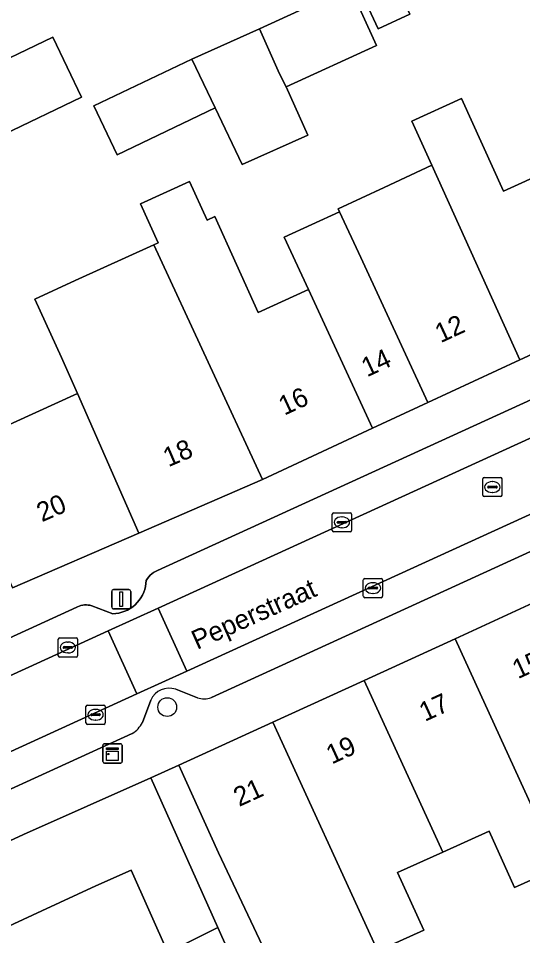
# Model space of a CAD drawing. Extents: x 159888 to 160761, y 384031 to 384750.
# Drawn here: x 160447.04 to 160473.26, y 384429.58 to 384477.26 of the extents above; entities that cross this region are included whole.
import ezdxf

# ---------------------------------------------------------------- set-up
doc = ezdxf.new("R2010")
doc.units = 0
for name, color, linetype in [('IMGEO_Boom', 7, 'Continuous'), ('IMGEO_Erf', 7, 'Continuous'), ('IMGEO_Kast', 7, 'Continuous'), ('IMGEO_Kolk', 7, 'Continuous'), ('IMGEO_Lichtmast', 7, 'Continuous'), ('IMGEO_Muur', 7, 'Continuous'), ('IMGEO_Openbare_ruimte_label', 7, 'Continuous'), ('IMGEO_Pand', 7, 'Continuous'), ('IMGEO_Pand_nummerreeks', 7, 'Continuous'), ('IMGEO_Parkeervlak_open', 7, 'Continuous'), ('IMGEO_Rijbaan_lokaal_open', 7, 'Continuous'), ('IMGEO_Rioolput', 7, 'Continuous'), ('IMGEO_Voetpad_open', 7, 'Continuous')]:
    doc.layers.add(name, color=color, linetype=linetype)

msp = doc.modelspace()

# ---------------------------------------------------------------- linework, layer by layer
at = {"layer": 'IMGEO_Boom'}
msp.add_circle((160454.78, 384441.462), 0.489, dxfattribs=at)
at = {"layer": 'IMGEO_Erf'}
for points in [[(160466.293, 384479.871), (160467.392, 384477.476), (160465.74, 384476.718), (160464.64, 384479.112)], [(160456.055, 384475.15), (160459.576, 384476.722), (160464.274, 384478.881), (160464.859, 384477.608), (160465.664, 384475.856), (160460.966, 384473.698), (160462.085, 384471.196), (160458.677, 384469.672), (160457.267, 384472.618), (160452.17, 384470.178), (160450.958, 384472.71)], [(160444.786, 384474.343), (160448.835, 384476.282), (160450.329, 384473.162), (160446.28, 384471.223)]]:
    msp.add_lwpolyline(points, close=True, dxfattribs=at)
for points in [[(160445.767, 384455.789), (160450.11, 384457.763), (160449.285, 384459.637), (160447.889, 384462.674), (160449.994, 384463.631), (160454.088, 384465.492), (160454.306, 384465.592), (160453.382, 384467.624), (160455.945, 384468.788), (160456.856, 384466.782), (160457.249, 384466.961), (160459.512, 384461.98), (160462.118, 384463.164), (160460.858, 384465.883), (160463.73, 384467.215), (160463.659, 384467.369), (160466.055, 384468.48), (160468.528, 384469.626), (160467.491, 384471.914), (160470.082, 384473.091), (160472.268, 384468.28), (160474.589, 384469.335)], [(160475.183, 384433.142), (160472.834, 384432.082), (160471.51, 384435.014), (160469.101, 384433.926), (160466.757, 384432.868), (160468.114, 384429.864), (160465.784, 384428.812)], [(160454.815, 384428.715), (160452.913, 384432.978), (160451.074, 384432.172), (160448.254, 384430.872), (160444.591, 384429.182)]]:
    msp.add_lwpolyline(points, dxfattribs=at)
at = {"layer": 'IMGEO_Kast'}
for p, q in [((160451.436, 384438.628), (160451.436, 384439.469)), ((160451.436, 384439.469), (160451.436, 384438.628)), ((160451.511, 384439.553), (160452.352, 384439.553)), ((160452.352, 384439.553), (160451.511, 384439.553)), ((160452.436, 384439.478), (160452.436, 384438.637)), ((160452.436, 384438.637), (160452.436, 384439.478)), ((160452.361, 384438.553), (160451.52, 384438.553)), ((160451.52, 384438.553), (160452.361, 384438.553))]:
    msp.add_line(p, q, dxfattribs=at)
for points in [[(160451.631, 384439.343), (160452.231, 384439.343), (160452.231, 384439.258), (160451.631, 384439.258), (160451.631, 384439.343)], [(160451.631, 384439.168), (160452.231, 384439.168), (160452.231, 384438.679), (160451.631, 384438.679), (160451.631, 384439.168)]]:
    msp.add_lwpolyline(points, dxfattribs=at)
msp.add_circle((160451.715, 384439.017), 0.0377, dxfattribs=at)
for centre, start, end in [((160451.514, 384439.475), 92.4484, 184.2845), ((160451.514, 384439.475), 92.4484, 184.2845), ((160452.358, 384439.475), 2.4484, 94.2845), ((160452.358, 384439.475), 2.4484, 94.2845), ((160451.514, 384438.631), 182.4484, 274.2845), ((160451.514, 384438.631), 182.4484, 274.2845), ((160452.358, 384438.631), 272.4484, 4.2845), ((160452.358, 384438.631), 272.4484, 4.2845)]:
    msp.add_arc(centre, 0.0779, start, end, dxfattribs=at)
at = {"layer": 'IMGEO_Kolk'}
for p, q in [((160463.362, 384450.641), (160463.362, 384451.493)), ((160463.437, 384451.567), (160464.289, 384451.567)), ((160464.363, 384451.493), (160464.363, 384450.641)), ((160463.621, 384451.061), (160463.621, 384451.073)), ((160464.059, 384451.024), (160463.661, 384451.024)), ((160463.664, 384451.11), (160464.062, 384451.11)), ((160463.85, 384451.347), (160463.875, 384451.347)), ((160464.105, 384451.073), (160464.105, 384451.061)), ((160464.289, 384450.567), (160463.437, 384450.567)), ((160463.873, 384450.787), (160463.848, 384450.787)), ((160464.974, 384447.224), (160464.974, 384448.076)), ((160465.049, 384448.15), (160465.901, 384448.15)), ((160465.975, 384448.076), (160465.975, 384447.224)), ((160465.233, 384447.644), (160465.233, 384447.656)), ((160465.671, 384447.607), (160465.273, 384447.607)), ((160465.276, 384447.693), (160465.674, 384447.693)), ((160465.462, 384447.93), (160465.487, 384447.93)), ((160465.717, 384447.656), (160465.717, 384447.644)), ((160465.901, 384447.15), (160465.049, 384447.15)), ((160465.485, 384447.37), (160465.46, 384447.37)), ((160449.114, 384444.136), (160449.114, 384444.988)), ((160449.189, 384445.062), (160450.041, 384445.062)), ((160449.602, 384444.842), (160449.627, 384444.842)), ((160450.115, 384444.988), (160450.115, 384444.136)), ((160449.373, 384444.556), (160449.373, 384444.568)), ((160449.811, 384444.519), (160449.413, 384444.519)), ((160449.416, 384444.605), (160449.814, 384444.605)), ((160449.625, 384444.282), (160449.6, 384444.282)), ((160449.857, 384444.568), (160449.857, 384444.556)), ((160450.041, 384444.062), (160449.189, 384444.062)), ((160450.556, 384440.64), (160450.556, 384441.492)), ((160450.631, 384441.566), (160451.483, 384441.566)), ((160451.557, 384441.492), (160451.557, 384440.64)), ((160450.815, 384441.06), (160450.815, 384441.072)), ((160451.253, 384441.023), (160450.855, 384441.023)), ((160450.858, 384441.109), (160451.256, 384441.109)), ((160451.044, 384441.346), (160451.069, 384441.346)), ((160451.299, 384441.072), (160451.299, 384441.06)), ((160451.483, 384440.566), (160450.631, 384440.566)), ((160451.067, 384440.786), (160451.042, 384440.786))]:
    msp.add_line(p, q, dxfattribs=at)
for points in [[(160463.362, 384450.641), (160463.362, 384451.493)], [(160463.437, 384451.567), (160464.289, 384451.567)], [(160464.363, 384451.493), (160464.363, 384450.641)], [(160464.289, 384450.567), (160463.437, 384450.567)], [(160464.974, 384447.224), (160464.974, 384448.076)], [(160465.049, 384448.15), (160465.901, 384448.15)], [(160465.975, 384448.076), (160465.975, 384447.224)], [(160465.901, 384447.15), (160465.049, 384447.15)], [(160449.114, 384444.136), (160449.114, 384444.988)], [(160449.189, 384445.062), (160450.041, 384445.062)], [(160450.115, 384444.988), (160450.115, 384444.136)], [(160450.041, 384444.062), (160449.189, 384444.062)], [(160450.556, 384440.64), (160450.556, 384441.492)], [(160450.631, 384441.566), (160451.483, 384441.566)], [(160451.557, 384441.492), (160451.557, 384440.64)], [(160451.483, 384440.566), (160450.631, 384440.566)]]:
    msp.add_lwpolyline(points, dxfattribs=at)
for centre, radius, start, end in [((160463.439, 384451.491), 0.0765, 91.552, 178.448), ((160463.439, 384451.491), 0.0765, 91.552, 178.448), ((160464.287, 384451.491), 0.0765, 1.552, 88.448), ((160464.287, 384451.491), 0.0765, 1.552, 88.448), ((160463.661, 384451.07), 0.0403, 85.8775, 175.7526), ((160463.658, 384451.06), 0.0366, 178.938, 274.7102), ((160464.062, 384451.067), 0.043, 264.8664, 352.4533), ((160464.066, 384451.072), 0.0386, 1.7309, 96.639), ((160463.439, 384450.643), 0.0765, 181.552, 268.448), ((160463.439, 384450.643), 0.0765, 181.552, 268.448), ((160464.287, 384450.643), 0.0765, 271.552, 358.448), ((160464.287, 384450.643), 0.0765, 271.552, 358.448), ((160465.051, 384448.074), 0.0765, 91.552, 178.448), ((160465.051, 384448.074), 0.0765, 91.552, 178.448), ((160465.899, 384448.074), 0.0765, 1.552, 88.448), ((160465.899, 384448.074), 0.0765, 1.552, 88.448), ((160465.273, 384447.653), 0.0403, 85.8775, 175.7526), ((160465.27, 384447.643), 0.0366, 178.938, 274.7102), ((160465.674, 384447.65), 0.043, 264.8664, 352.4533), ((160465.678, 384447.655), 0.0386, 1.7309, 96.639), ((160465.051, 384447.226), 0.0765, 181.552, 268.448), ((160465.051, 384447.226), 0.0765, 181.552, 268.448), ((160465.899, 384447.226), 0.0765, 271.552, 358.448), ((160465.899, 384447.226), 0.0765, 271.552, 358.448), ((160449.191, 384444.986), 0.0765, 91.552, 178.448), ((160449.191, 384444.986), 0.0765, 91.552, 178.448), ((160450.039, 384444.986), 0.0765, 1.552, 88.448), ((160450.039, 384444.986), 0.0765, 1.552, 88.448), ((160449.413, 384444.565), 0.0403, 85.8775, 175.7526), ((160449.41, 384444.555), 0.0366, 178.938, 274.7102), ((160449.814, 384444.562), 0.043, 264.8664, 352.4533), ((160449.818, 384444.567), 0.0386, 1.7309, 96.639), ((160449.191, 384444.138), 0.0765, 181.552, 268.448), ((160449.191, 384444.138), 0.0765, 181.552, 268.448), ((160450.039, 384444.138), 0.0765, 271.552, 358.448), ((160450.039, 384444.138), 0.0765, 271.552, 358.448), ((160450.633, 384441.49), 0.0765, 91.552, 178.448), ((160450.633, 384441.49), 0.0765, 91.552, 178.448), ((160451.481, 384441.49), 0.0765, 1.552, 88.448), ((160451.481, 384441.49), 0.0765, 1.552, 88.448), ((160450.855, 384441.069), 0.0403, 85.8775, 175.7526), ((160450.852, 384441.059), 0.0366, 178.938, 274.7102), ((160451.256, 384441.066), 0.043, 264.8664, 352.4533), ((160451.26, 384441.071), 0.0386, 1.7309, 96.639), ((160450.633, 384440.642), 0.0765, 181.552, 268.448), ((160450.633, 384440.642), 0.0765, 181.552, 268.448), ((160451.481, 384440.642), 0.0765, 271.552, 358.448), ((160451.481, 384440.642), 0.0765, 271.552, 358.448)]:
    msp.add_arc(centre, radius, start, end, dxfattribs=at)
for centre, major_axis, ratio, start_param, end_param in [((160463.849, 384451.067), (-0.387, 0.002), 0.722429, 4.712389, 7.853982), ((160463.874, 384451.067), (-0.39, 0.002), 0.717154, 1.570796, 4.712389), ((160465.461, 384447.65), (-0.387, 0.002), 0.722429, 4.712389, 7.853982), ((160465.486, 384447.65), (-0.39, 0.002), 0.717154, 1.570796, 4.712389), ((160449.601, 384444.562), (-0.387, 0.002), 0.722429, 4.712389, 7.853982), ((160449.626, 384444.562), (-0.39, 0.002), 0.717154, 1.570796, 4.712389), ((160451.043, 384441.066), (-0.387, 0.002), 0.722429, 4.712389, 7.853982), ((160451.068, 384441.066), (-0.39, 0.002), 0.717154, 1.570796, 4.712389)]:
    msp.add_ellipse(centre, major_axis=major_axis, ratio=ratio, start_param=start_param, end_param=end_param, dxfattribs=at)
at = {"layer": 'IMGEO_Lichtmast'}
for p, q in [((160451.992, 384447.571), (160452.782, 384447.571)), ((160452.782, 384447.571), (160451.992, 384447.571)), ((160451.892, 384446.671), (160451.892, 384447.471)), ((160451.892, 384447.471), (160451.892, 384446.671)), ((160452.882, 384447.471), (160452.882, 384446.671)), ((160452.882, 384446.671), (160452.882, 384447.471)), ((160452.782, 384446.571), (160451.992, 384446.571)), ((160451.992, 384446.571), (160452.782, 384446.571))]:
    msp.add_line(p, q, dxfattribs=at)
msp.add_lwpolyline([(160452.312, 384447.446), (160452.462, 384447.446), (160452.462, 384446.696), (160452.312, 384446.696), (160452.312, 384447.446)], dxfattribs=at)
for centre, start, end in [((160451.992, 384447.471), 90, 180), ((160451.992, 384447.471), 90, 180), ((160452.782, 384447.471), 0, 90), ((160452.782, 384447.471), 360, 90), ((160451.992, 384446.671), 180, 270), ((160451.992, 384446.671), 180, 270), ((160452.782, 384446.671), 270, 0), ((160452.782, 384446.671), 270, 0)]:
    msp.add_arc(centre, 0.1, start, end, dxfattribs=at)
at = {"layer": 'IMGEO_Muur'}
msp.add_lwpolyline([(160453.931, 384437.792), (160447.309, 384434.839)], dxfattribs=at)
at = {"layer": 'IMGEO_Pand'}
for points in [[(160466.293, 384479.871), (160464.64, 384479.112), (160465.74, 384476.718), (160467.392, 384477.476)], [(160459.576, 384476.722), (160460.625, 384474.375), (160460.966, 384473.698), (160465.664, 384475.856), (160464.859, 384477.608), (160464.274, 384478.881)], [(160460.625, 384474.375), (160459.576, 384476.722), (160456.055, 384475.15), (160457.267, 384472.618), (160458.677, 384469.672), (160462.085, 384471.196), (160460.966, 384473.698)], [(160444.786, 384474.343), (160446.28, 384471.223), (160450.329, 384473.162), (160448.835, 384476.282)], [(160456.055, 384475.15), (160450.958, 384472.71), (160452.17, 384470.178), (160457.267, 384472.618)], [(160468.528, 384469.626), (160473.114, 384459.506), (160478.078, 384461.808), (160474.589, 384469.335), (160472.268, 384468.28), (160470.082, 384473.091), (160467.491, 384471.914)], [(160468.528, 384469.626), (160466.055, 384468.48), (160463.659, 384467.369), (160463.73, 384467.215), (160464.837, 384464.827), (160468.331, 384457.289), (160473.114, 384459.506)], [(160462.118, 384463.164), (160459.512, 384461.98), (160457.249, 384466.961), (160456.856, 384466.782), (160455.945, 384468.788), (160453.382, 384467.624), (160454.306, 384465.592), (160454.088, 384465.492), (160459.727, 384453.302), (160465.459, 384455.957)], [(160464.837, 384464.827), (160463.73, 384467.215), (160460.858, 384465.883), (160462.118, 384463.164), (160465.459, 384455.957), (160468.331, 384457.289)], [(160454.088, 384465.492), (160449.994, 384463.631), (160447.889, 384462.674), (160449.285, 384459.637), (160450.11, 384457.763), (160453.303, 384450.51), (160459.727, 384453.302)], [(160450.11, 384457.763), (160445.767, 384455.789), (160444.209, 384459.216), (160442.136, 384458.255), (160442.443, 384457.55), (160446.743, 384447.659), (160453.303, 384450.51)], [(160474.48, 384447.188), (160469.745, 384445.019), (160473.839, 384436.077), (160476.242, 384437.162), (160478.586, 384438.22)], [(160469.745, 384445.019), (160465.01, 384442.85), (160469.101, 384433.926), (160471.51, 384435.014), (160472.834, 384432.082), (160475.183, 384433.142), (160473.839, 384436.077)], [(160465.01, 384442.85), (160460.276, 384440.681), (160465.625, 384428.999), (160465.784, 384428.812), (160468.114, 384429.864), (160466.757, 384432.868), (160469.101, 384433.926)], [(160460.276, 384440.681), (160455.382, 384438.439), (160457.439, 384433.882), (160460.493, 384427.436), (160460.892, 384426.684), (160463.343, 384427.71), (160465.784, 384428.812), (160465.625, 384428.999)], [(160442.489, 384427.081), (160442.579, 384427.165), (160444.334, 384428.795), (160444.591, 384429.182), (160448.254, 384430.872), (160451.074, 384432.172), (160452.913, 384432.978), (160454.815, 384428.715), (160457.405, 384430.008), (160455.56, 384434.139), (160453.93, 384437.792), (160447.309, 384434.839), (160439.345, 384431.166), (160433.504, 384425.741), (160433.519, 384424.249), (160436.258, 384421.313)], [(160459.209, 384425.964), (160457.405, 384430.008), (160454.815, 384428.715), (160457.121, 384423.549), (160459.411, 384425.511)]]:
    msp.add_lwpolyline(points, close=True, dxfattribs=at)
at = {"layer": 'IMGEO_Parkeervlak_open'}
for points in [[(160434.074, 384437.389), (160447.578, 384443.534), (160451.715, 384445.423), (160454.317, 384446.611), (160493.72, 384464.601), (160496.331, 384465.793), (160500, 384467.468), (160518.72, 384476.015)], [(160518.317, 384471.834), (160497.824, 384462.524), (160495.213, 384461.332), (160455.807, 384443.337), (160453.206, 384442.149), (160435.156, 384433.906), (160430.297, 384430.523), (160430.292, 384430.519)], [(160474.316, 384457.729), (160454.273, 384448.571), (160454.171, 384448.52), (160454.074, 384448.46), (160453.982, 384448.391), (160453.897, 384448.314), (160453.819, 384448.231), (160453.75, 384448.14), (160453.684, 384448.037), (160453.674, 384447.896), (160453.65, 384447.739), (160453.611, 384447.584), (160453.559, 384447.434), (160453.493, 384447.288), (160453.415, 384447.15), (160453.325, 384447.018), (160453.224, 384446.896), (160453.111, 384446.782), (160452.99, 384446.68), (160452.859, 384446.588), (160452.721, 384446.509), (160452.576, 384446.442), (160452.426, 384446.389), (160452.272, 384446.349), (160452.115, 384446.323), (160451.956, 384446.311), (160450.857, 384446.732), (160450.765, 384446.755), (160450.672, 384446.769), (160450.578, 384446.775), (160450.483, 384446.773), (160450.39, 384446.762), (160450.297, 384446.743), (160450.207, 384446.715), (160450.119, 384446.68), (160450.082, 384446.662), (160433.681, 384439.158)], [(160457.075, 384441.954), (160477.338, 384451.227)], [(160455.22, 384442.392), (160456.348, 384441.951)], [(160453.492, 384440.662), (160453.922, 384441.83)], [(160437.486, 384433.018), (160452.963, 384440.089)]]:
    msp.add_lwpolyline(points, dxfattribs=at)
for centre, radius, start, end in [((160454.882, 384441.393), 1.054, 71.2908, 155.5319), ((160456.707, 384442.978), 1.088, 250.7241, 289.7488), ((160452.15, 384441.37), 1.517, 302.3959, 332.177)]:
    msp.add_arc(centre, radius, start, end, dxfattribs=at)
at = {"layer": 'IMGEO_Rijbaan_lokaal_open'}
for points in [[(160454.317, 384446.611), (160455.807, 384443.337), (160495.213, 384461.332), (160493.72, 384464.601)], [(160454.317, 384446.611), (160451.715, 384445.423), (160453.206, 384442.149), (160455.807, 384443.337)], [(160453.206, 384442.149), (160451.715, 384445.423), (160447.578, 384443.534), (160434.074, 384437.389), (160431.79, 384436.112), (160429.629, 384434.635), (160428.207, 384433.465), (160427.031, 384432.494), (160429.448, 384429.895), (160430.182, 384430.443), (160430.292, 384430.519), (160430.297, 384430.523), (160435.156, 384433.906)]]:
    msp.add_lwpolyline(points, close=True, dxfattribs=at)
at = {"layer": 'IMGEO_Rioolput'}
for p, q in [((160471.182, 384452.476), (160471.182, 384453.328)), ((160471.257, 384453.402), (160472.109, 384453.402)), ((160472.183, 384453.328), (160472.183, 384452.476)), ((160471.441, 384452.896), (160471.441, 384452.908)), ((160471.879, 384452.859), (160471.481, 384452.859)), ((160471.484, 384452.945), (160471.882, 384452.945)), ((160471.67, 384453.182), (160471.695, 384453.182)), ((160471.925, 384452.908), (160471.925, 384452.896)), ((160472.109, 384452.402), (160471.257, 384452.402)), ((160471.693, 384452.622), (160471.668, 384452.622))]:
    msp.add_line(p, q, dxfattribs=at)
for points in [[(160471.182, 384452.476), (160471.182, 384453.328)], [(160471.257, 384453.402), (160472.109, 384453.402)], [(160472.183, 384453.328), (160472.183, 384452.476)], [(160472.109, 384452.402), (160471.257, 384452.402)]]:
    msp.add_lwpolyline(points, dxfattribs=at)
for centre, radius, start, end in [((160471.259, 384453.326), 0.0765, 91.552, 178.448), ((160471.259, 384453.326), 0.0765, 91.552, 178.448), ((160472.107, 384453.326), 0.0765, 1.552, 88.448), ((160472.107, 384453.326), 0.0765, 1.552, 88.448), ((160471.481, 384452.905), 0.0403, 85.8775, 175.7526), ((160471.478, 384452.895), 0.0366, 178.938, 274.7102), ((160471.882, 384452.902), 0.043, 264.8664, 352.4533), ((160471.886, 384452.907), 0.0386, 1.7309, 96.639), ((160471.259, 384452.478), 0.0765, 181.552, 268.448), ((160471.259, 384452.478), 0.0765, 181.552, 268.448), ((160472.107, 384452.478), 0.0765, 271.552, 358.448), ((160472.107, 384452.478), 0.0765, 271.552, 358.448)]:
    msp.add_arc(centre, radius, start, end, dxfattribs=at)
for centre, major_axis, ratio, start_param, end_param in [((160471.669, 384452.902), (-0.387, 0.002), 0.722429, 4.712389, 7.853982), ((160471.694, 384452.902), (-0.39, 0.002), 0.717154, 1.570796, 4.712389)]:
    msp.add_ellipse(centre, major_axis=major_axis, ratio=ratio, start_param=start_param, end_param=end_param, dxfattribs=at)
at = {"layer": 'IMGEO_Voetpad_open'}
for points in [[(160511.409, 384477.481), (160500.925, 384472.529), (160500, 384472.074), (160496.345, 384470.277), (160491.563, 384468.06), (160486.999, 384465.944), (160482.5, 384463.858), (160478.078, 384461.808), (160473.114, 384459.506), (160468.331, 384457.289), (160465.459, 384455.957), (160459.727, 384453.302), (160453.303, 384450.51), (160446.743, 384447.659)], [(160433.681, 384439.158), (160450.082, 384446.662), (160450.119, 384446.68), (160450.207, 384446.715), (160450.297, 384446.743), (160450.39, 384446.762), (160450.483, 384446.773), (160450.578, 384446.775), (160450.672, 384446.769), (160450.765, 384446.755), (160450.857, 384446.732), (160451.956, 384446.311), (160452.115, 384446.323), (160452.272, 384446.349), (160452.426, 384446.389), (160452.576, 384446.442), (160452.721, 384446.509), (160452.859, 384446.588), (160452.99, 384446.68), (160453.111, 384446.782), (160453.224, 384446.896), (160453.325, 384447.018), (160453.415, 384447.15), (160453.493, 384447.288), (160453.559, 384447.434), (160453.611, 384447.584), (160453.65, 384447.739), (160453.674, 384447.896), (160453.684, 384448.037), (160453.75, 384448.14), (160453.819, 384448.231), (160453.897, 384448.314), (160453.982, 384448.391), (160454.074, 384448.46), (160454.171, 384448.52), (160454.273, 384448.571), (160474.316, 384457.729)], [(160432.805, 384430.473), (160433.005, 384430.213), (160430.268, 384427.625), (160433.519, 384424.249), (160433.504, 384425.741), (160439.345, 384431.166), (160447.309, 384434.839), (160453.93, 384437.792), (160455.382, 384438.439), (160460.276, 384440.681), (160465.01, 384442.85), (160469.745, 384445.019), (160474.48, 384447.188), (160479.215, 384449.358), (160483.95, 384451.527)], [(160477.338, 384451.227), (160457.075, 384441.954)], [(160456.348, 384441.951), (160455.22, 384442.392)], [(160453.922, 384441.83), (160453.492, 384440.662)], [(160452.963, 384440.089), (160437.486, 384433.018)], [(160460.493, 384427.436), (160457.439, 384433.882), (160455.382, 384438.439), (160453.93, 384437.792), (160455.56, 384434.139), (160457.405, 384430.008), (160459.209, 384425.964)]]:
    msp.add_lwpolyline(points, dxfattribs=at)
for centre, radius, start, end in [((160454.882, 384441.393), 1.054, 71.2908, 155.5319), ((160456.707, 384442.978), 1.088, 250.7241, 289.7488), ((160452.15, 384441.37), 1.517, 302.3959, 332.177)]:
    msp.add_arc(centre, radius, start, end, dxfattribs=at)

# ---------------------------------------------------------------- texts
at = {"layer": 'IMGEO_Openbare_ruimte_label'}
msp.add_text('Peperstraat', height=1, rotation=24.2068, dxfattribs=at).set_placement((160456.33, 384444.434))
at = {"layer": 'IMGEO_Pand_nummerreeks'}
for s, rotation, p in [('12', 24.8664, (160468.993, 384460.373)), ('14', 24.8836, (160465.167, 384458.601)), ('16', 24.8733, (160460.866, 384456.605)), ('18', 23.4741, (160454.84, 384453.924)), ('20', 23.4913, (160448.264, 384451.067)), ('15', 24.6143, (160473.009, 384442.907)), ('17', 24.6143, (160468.172, 384440.691)), ('19', 24.6142, (160463.335, 384438.476)), ('21', 24.6143, (160458.518, 384436.268))]:
    msp.add_text(s, height=1, rotation=rotation, dxfattribs=at).set_placement(p)

doc.saveas('drawing.dxf')
